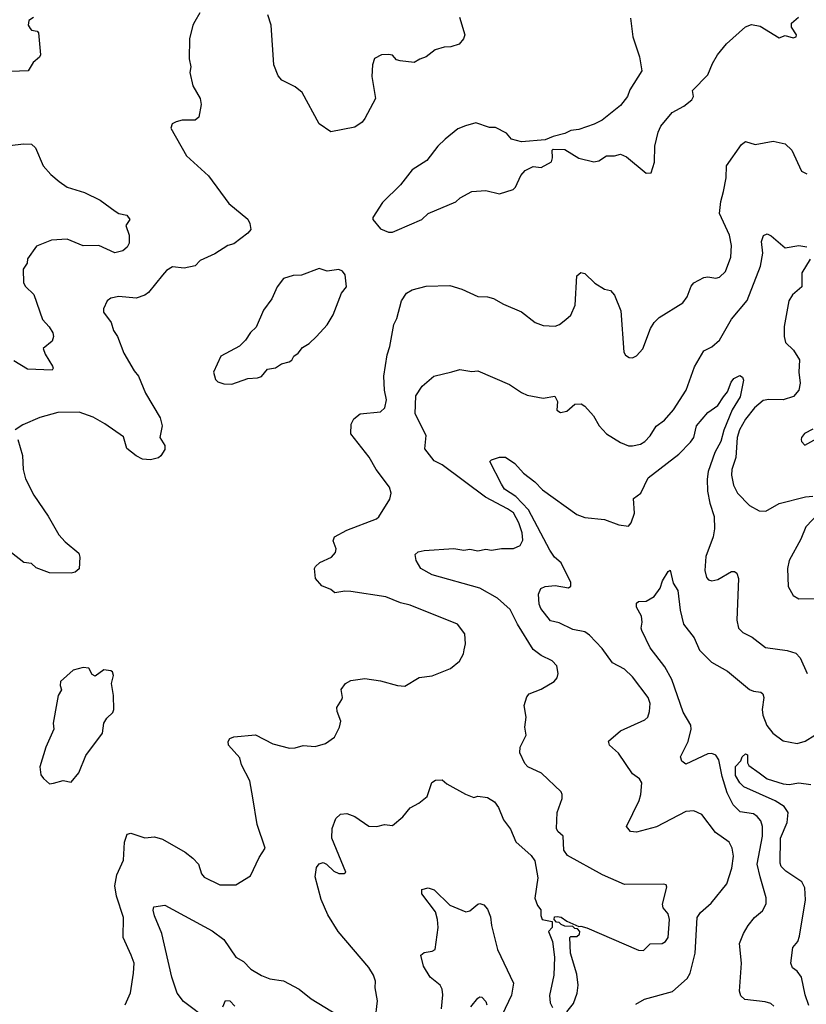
# Model space of a CAD drawing. Extents: x 1246230 to 1426786, y 660032 to 763141.
# Tile 294 of 566: x 1361835 to 1365802, y 668468 to 673432. Entities that reach past the tile are written whole.
import ezdxf

# ---------------------------------------------------------------- set-up
doc = ezdxf.new("R2010")
doc.units = 0

msp = doc.modelspace()

# ---------------------------------------------------------------- linework, layer by layer
at = {"layer": '0CON10XD'}
for points in [[(1361905, 673442.9), (1361881.5, 673428.5), (1361878.6, 673405), (1361887.6, 673387.6), (1361895, 673380), (1361923.6, 673373.6), (1361930, 673365), (1361940, 673255), (1361935, 673242.5), (1361903.9, 673216.1), (1361877.5, 673175), (1361790, 673170)], [(1362744.2, 673465.8), (1362717.9, 673422.1), (1362708, 673405), (1362691.4, 673335), (1362690, 673235), (1362697.5, 673195), (1362692.5, 673165), (1362708.3, 673098.3), (1362746, 673035), (1362750, 673005), (1362739.2, 672940.8), (1362720, 672925), (1362655, 672926), (1362625, 672917.5), (1362603.6, 672906.4), (1362596.7, 672885), (1362675.9, 672745.9), (1362786.7, 672645), (1362890, 672505), (1362985.6, 672425.6), (1362996, 672405), (1363000, 672375), (1362985, 672356), (1362915, 672302.5), (1362885, 672294.2), (1362818.5, 672251.5), (1362745, 672218.8), (1362719.5, 672190.5), (1362665, 672180), (1362605, 672185.8), (1362575, 672168), (1362555.6, 672144.4)], [(1364053.8, 673445), (1364080, 673355), (1364072.5, 673335), (1364050.7, 673309.3), (1364010, 673295), (1363975, 673293.8), (1363930.5, 673279.5), (1363885.7, 673244.3), (1363853, 673233), (1363823.6, 673216.4), (1363754.2, 673224.2), (1363735, 673230), (1363715, 673252.5), (1363695, 673256.7), (1363660, 673255), (1363625, 673236.2), (1363614.4, 673205), (1363611.5, 673145), (1363629.4, 673035), (1363576.4, 672933.6), (1363562, 672915), (1363525, 672889.4), (1363405, 672867.1), (1363345, 672906.2), (1363259.2, 673065), (1363225, 673094.2), (1363156.4, 673126.4), (1363138.7, 673148.7), (1363117.5, 673205), (1363103.8, 673405), (1363087, 673457)], [(1364915, 673440), (1364927.5, 673345), (1364960, 673245), (1364972.5, 673175), (1364911.7, 673078.3), (1364900, 673045), (1364865, 673000), (1364772.5, 672925), (1364732.5, 672905), (1364655, 672878), (1364615, 672873.8), (1364585, 672858), (1364525, 672843.8), (1364485, 672826.7), (1364365, 672815.7), (1364315, 672830), (1364290.5, 672860.5), (1364235, 672888.8), (1364205, 672888.8), (1364135, 672911.2), (1364083.9, 672896.1), (1364045, 672881.2), (1363980.3, 672829.7), (1363943.8, 672795), (1363888.3, 672721.7), (1363813.8, 672675), (1363755, 672598.8), (1363665, 672510), (1363616.7, 672435), (1363616.7, 672425), (1363655, 672377.5), (1363695, 672361.2), (1363715, 672361.2), (1363739.5, 672370.5), (1363862.5, 672425), (1363895.8, 672454.2), (1364035, 672513.8), (1364055.9, 672534.1), (1364115, 672566.2), (1364185, 672571.2), (1364255, 672553.3), (1364323.6, 672576.4), (1364335, 672587.5), (1364362.7, 672647.3), (1364385, 672672.5), (1364425, 672692.5), (1364465, 672687.5), (1364516.7, 672715), (1364522.5, 672735), (1364520, 672775), (1364525, 672780), (1364585, 672777.5), (1364654.1, 672734.1), (1364730, 672715), (1364755, 672721.2), (1364795, 672746.2), (1364835, 672746.2), (1364865, 672753.3), (1364895, 672741.2), (1364995, 672657.5), (1365020, 672660), (1365036.1, 672713.9), (1365038.8, 672795), (1365054.2, 672865), (1365067.5, 672895), (1365125.5, 672964.5), (1365185, 672996.2), (1365225, 673027.5), (1365233.3, 673045), (1365227.5, 673075), (1365305, 673153.8), (1365328.3, 673211.7), (1365353.8, 673255), (1365400, 673310), (1365495, 673396), (1365525, 673408.6), (1365569.5, 673399.5), (1365665, 673340), (1365695, 673352.5), (1365735, 673340), (1365750, 673345), (1365752.5, 673355), (1365726.7, 673395), (1365727.5, 673415), (1365763.3, 673445)], [(1361785, 672797.3), (1361855, 672806.7), (1361895, 672804.2), (1361915, 672786.7), (1361953.1, 672695), (1361991.7, 672651.7), (1362035, 672616), (1362075, 672587.1), (1362161.2, 672561.2), (1362241.5, 672521.5), (1362316.4, 672466.4), (1362335, 672455.7), (1362375, 672446.9), (1362390, 672425), (1362371.2, 672395), (1362388, 672345), (1362387.1, 672305), (1362376.9, 672285), (1362355, 672267.3), (1362315, 672257.1), (1362235, 672293.3), (1362155, 672291.9), (1362075, 672325.7), (1361995, 672320.8), (1361920.5, 672289.5), (1361873.9, 672226.1), (1361872.5, 672205), (1361852.5, 672175), (1361854.2, 672105), (1361865, 672086.2), (1361907, 672047), (1361949.7, 671919.7), (1361984.3, 671884.3), (1362002.7, 671852.7), (1362005.8, 671835), (1361998.7, 671811.3), (1361953.3, 671775), (1361963.1, 671745), (1362001.2, 671685), (1362004.4, 671675), (1361998.6, 671665), (1361875, 671670.5), (1361805, 671711.5)], [(1364076.7, 670255), (1364082.5, 670285), (1364080, 670335), (1364042.5, 670385), (1363805, 670480.8), (1363755, 670492), (1363682.3, 670522.3), (1363505, 670548.9), (1363475, 670550.8), (1363425, 670543.1), (1363405, 670558.6), (1363358.1, 670578.1), (1363326.2, 670615), (1363322.5, 670665), (1363326.7, 670675), (1363348.8, 670695), (1363407.4, 670722.6), (1363428, 670745), (1363431.2, 670765), (1363416.2, 670805), (1363422.5, 670825), (1363485, 670858.6), (1363634.4, 670915.6), (1363646, 670925), (1363701.2, 671015), (1363708, 671045), (1363700, 671075), (1363632, 671165), (1363597, 671227), (1363504.6, 671344.6), (1363507, 671393), (1363520.9, 671419.1), (1363552.5, 671445), (1363654.3, 671455.7), (1363676.9, 671475), (1363684.5, 671515), (1363674.6, 671565), (1363670.8, 671635), (1363688.3, 671741.7), (1363702.5, 671785), (1363722, 671895), (1363736.2, 671925), (1363761.2, 672015), (1363785, 672053.3), (1363815, 672070), (1363885, 672088.6), (1364005, 672091.2), (1364065, 672073.8), (1364145, 672036), (1364195, 672034), (1364225, 672026), (1364275, 671998), (1364365, 671960), (1364435, 671906.2), (1364475, 671890), (1364535, 671886.7), (1364557.5, 671895), (1364589.5, 671920.5), (1364615, 671942.5), (1364637, 671993), (1364645, 672140), (1364665, 672156.7), (1364685, 672152.5), (1364735, 672103.3), (1364785, 672073.8), (1364815, 672066.7), (1364835, 672042.5), (1364866, 671965), (1364882.5, 671755), (1364890.7, 671740.7), (1364908.3, 671728.3), (1364925, 671727.5), (1364945, 671737.5), (1364977.7, 671772.3), (1365016, 671875), (1365034, 671905), (1365060.2, 671929.8), (1365180, 672005), (1365201.4, 672035), (1365222, 672088), (1365235, 672105.8), (1365285, 672132.9), (1365305, 672135.8), (1365345, 672128.8), (1365365, 672133.8), (1365395, 672163.3), (1365420.8, 672235), (1365424.2, 672294.2), (1365414.4, 672345), (1365364.5, 672455), (1365370.4, 672515), (1365384.6, 672565.4), (1365397.8, 672635), (1365400, 672695), (1365475, 672802), (1365495, 672818), (1365543.2, 672803.2), (1365635, 672819.5), (1365695, 672805.5), (1365728.5, 672775), (1365778.3, 672668.3), (1365804.3, 672654.3)], [(1363874.3, 670755.7), (1364024.6, 670765.4), (1364075, 670758.2), (1364105, 670762.5), (1364145, 670754.5), (1364185, 670761.9), (1364215, 670757.8), (1364265, 670766.7), (1364325, 670765.7), (1364359.7, 670780.3), (1364371.7, 670808.3), (1364369.6, 670845), (1364352.9, 670895), (1364324.6, 670945), (1364295, 670966.7), (1364184.8, 671024.8), (1363965, 671188.2), (1363925, 671208.6), (1363878.3, 671268.3), (1363885.6, 671335), (1363829.1, 671445), (1363832, 671535), (1363865, 671584), (1363923.8, 671635), (1364013.9, 671656.1), (1364055, 671668), (1364115, 671658.8), (1364145, 671662.5), (1364305, 671592.5), (1364365, 671552), (1364395, 671539.2), (1364475, 671524.4), (1364534.1, 671534.1), (1364547, 671507), (1364544.2, 671464.2), (1364561.7, 671451.7), (1364595, 671458), (1364635, 671494), (1364665.9, 671495.9), (1364685, 671483.3), (1364728.6, 671435), (1364758.1, 671385), (1364795, 671344.4), (1364865, 671300), (1364905, 671284.4), (1364925, 671283.3), (1364965, 671292.2), (1364988, 671305), (1365015, 671334), (1365045, 671382), (1365087.6, 671412.4), (1365131.5, 671465), (1365196.2, 671565), (1365238.3, 671681.7), (1365285, 671762.5), (1365325, 671781.9), (1365365, 671817.1), (1365425, 671922.9), (1365504.4, 672015.6), (1365570.4, 672189.6), (1365582.8, 672255), (1365576.5, 672313.5), (1365585.6, 672344.4), (1365605, 672352), (1365625, 672342.5), (1365695, 672282), (1365763.8, 672293.8), (1365805, 672286.2)], [(1362905, 671594), (1362985, 671623.3), (1363035, 671626.7), (1363055, 671633.8), (1363085, 671670), (1363125, 671677.5), (1363155, 671696.7), (1363193.6, 671706.4), (1363207.5, 671715), (1363217.5, 671735), (1363239.5, 671750.5), (1363260.5, 671779.5), (1363295, 671800), (1363331.2, 671835), (1363385, 671893.3), (1363415.6, 671944.4), (1363457.3, 672052.7), (1363483.3, 672085), (1363476.2, 672145), (1363462.5, 672165), (1363445, 672173.3), (1363385.9, 672164.1), (1363345, 672177.5), (1363255.6, 672144.4), (1363215, 672142), (1363165, 672127.5), (1363133.8, 672085), (1363106.1, 672023.9), (1363065, 671967.5), (1363027.9, 671882.1), (1362998.8, 671855), (1362974.1, 671815.9), (1362944.1, 671785.9), (1362850, 671735), (1362813.3, 671655), (1362822.5, 671617.5), (1362835, 671606.7), (1362865, 671596.7), (1362905, 671594)], [(1365821.9, 672225), (1365780, 672155), (1365780, 672085), (1365733.1, 672045), (1365713.5, 672015), (1365690.8, 671885), (1365690.4, 671835), (1365697.5, 671805), (1365736.6, 671766.6), (1365767.9, 671717.9), (1365764.4, 671655), (1365770.9, 671599.1), (1365765, 671564.3), (1365737, 671533), (1365685, 671515.6), (1365612.6, 671517.4), (1365585, 671511.8), (1365540, 671475), (1365495, 671417.3), (1365464.7, 671365), (1365452.8, 671325), (1365446.9, 671225), (1365425.6, 671165), (1365424.4, 671135), (1365434.4, 671085), (1365455.7, 671045), (1365515, 670982), (1365565, 670955.8), (1365597.5, 670955), (1365665, 670992.2), (1365797.3, 671027.3), (1365835, 671030)], [(1362555.6, 672144.4), (1362484.2, 672055.8), (1362467, 672043), (1362421.7, 672028.3), (1362335, 672036), (1362295, 672028.8), (1362276.7, 672015), (1362257.5, 671975), (1362258.3, 671958.3), (1362296.2, 671905), (1362307.5, 671865), (1362328, 671835), (1362360.9, 671750.9), (1362412.1, 671662.1), (1362434.4, 671634.4), (1362469.7, 671549.7), (1362543.8, 671425), (1362553.3, 671385), (1362542.5, 671325), (1362567.5, 671285), (1362567.5, 671265), (1362546.4, 671233.6), (1362535, 671223.3), (1362495, 671213.8), (1362455, 671216.2), (1362422.4, 671232.4), (1362375, 671270), (1362358.2, 671328.2), (1362265, 671394.3), (1362205, 671428.6), (1362135, 671453.1), (1362027.8, 671452.2), (1361936.1, 671426.1), (1361850.9, 671389.1), (1361812.5, 671365)], [(1364942, 668468), (1364986.1, 668493.9), (1365127.4, 668532.6), (1365201.7, 668598.3), (1365215.6, 668625), (1365241.2, 668725), (1365251.5, 668905), (1365268.3, 668931.7), (1365322.4, 668977.6), (1365401.8, 669075), (1365426.2, 669155), (1365434.6, 669215), (1365428.2, 669255), (1365413.1, 669285), (1365344.6, 669334.6), (1365275, 669424.2), (1365235, 669444.2), (1365195, 669439.4), (1365047.3, 669362.7), (1364945, 669335.6), (1364915, 669340), (1364895.8, 669365), (1364958.6, 669495), (1364967.1, 669525), (1364971.9, 669585), (1364960.8, 669605), (1364925, 669630), (1364855, 669734), (1364810, 669775), (1364804, 669795), (1364865, 669847.3), (1364988, 669902), (1365002.5, 669915), (1365011.9, 669945), (1365014.4, 669985), (1365004.3, 670015), (1364925, 670119.2), (1364885, 670157.5), (1364825, 670190), (1364772.3, 670262.3), (1364709.2, 670329.2), (1364685, 670346), (1364625, 670358), (1364555, 670390.8), (1364511.8, 670401.8), (1364464, 670464), (1364454.4, 670485), (1364452, 670535), (1364463.3, 670565), (1364485, 670574), (1364535, 670580), (1364602.7, 670567.3), (1364614.2, 670575.8), (1364614.2, 670595), (1364565, 670693.1), (1364532, 670722), (1364507.9, 670757.9), (1364401.2, 670961.2), (1364337.5, 671027.5), (1364280.8, 671065), (1364265, 671090.8), (1364206.7, 671205), (1364215, 671213.3), (1364255, 671226.7), (1364285, 671226.9), (1364331.4, 671195), (1364376, 671145), (1364432.4, 671102.4), (1364472, 671062), (1364645, 670937.1), (1364685, 670922.5), (1364785, 670912), (1364855.8, 670885.8), (1364905, 670878.8), (1364918.8, 670895), (1364935.5, 670944.5), (1364931.3, 671018.7), (1364967.5, 671045), (1365005, 671121.9), (1365158.3, 671241.7), (1365218.2, 671301.8), (1365234, 671326), (1365248.1, 671385), (1365305, 671451.2), (1365355, 671486.7), (1365385, 671531.2), (1365405, 671556), (1365423.1, 671605), (1365436.8, 671623.2), (1365467.5, 671637.5), (1365479.7, 671629.7), (1365485.4, 671614.6), (1365468.6, 671531.4), (1365428, 671465), (1365386.7, 671363.3), (1365370.4, 671305), (1365340.6, 671249.4), (1365306.9, 671155), (1365301.2, 671115), (1365303.6, 671055), (1365315.2, 670995.2), (1365337.7, 670927.7), (1365339.3, 670865), (1365332.2, 670825), (1365295.8, 670725), (1365289.7, 670655), (1365299.1, 670619.1), (1365308.2, 670608.2), (1365325, 670602.7), (1365355, 670610.5), (1365425, 670650.8), (1365440.5, 670650.5), (1365451.2, 670641.2), (1365460, 670615), (1365451.4, 670405), (1365459.2, 670365), (1365482.4, 670342.4), (1365528.7, 670318.7), (1365596.4, 670266.4), (1365705, 670252.2), (1365748.9, 670238.9), (1365770.6, 670215), (1365805.8, 670135)], [(1365835, 671367.5), (1365793.3, 671345), (1365777.5, 671325), (1365776.7, 671315), (1365777.5, 671305), (1365795, 671287.5), (1365855, 671321.2)], [(1361825.8, 671315), (1361848.8, 671235), (1361852, 671165), (1361865, 671116.7), (1361906.9, 671035), (1361979.4, 670929.4), (1362032.2, 670835), (1362065, 670799.4), (1362132.8, 670742.8), (1362137.9, 670722.1), (1362135, 670663.3), (1362115, 670646.2), (1362095, 670640.8), (1361985, 670642.9), (1361917.9, 670667.9), (1361895, 670690.8), (1361855.5, 670695.5), (1361755.6, 670775)], [(1365867.5, 670945), (1365798.9, 670875), (1365775, 670813.8), (1365715.7, 670705), (1365707.5, 670665), (1365710, 670575), (1365735, 670528.8), (1365765, 670512.9), (1365855, 670513.1)], [(1364595, 668430), (1364627.9, 668472.1), (1364646.7, 668525), (1364651.9, 668565), (1364645, 668620), (1364612, 668725), (1364610, 668805), (1364615, 668810), (1364645, 668810), (1364658.3, 668821.7), (1364660, 668835), (1364648.3, 668848.3), (1364635, 668850), (1364625, 668860), (1364585, 668862.5), (1364565, 668870), (1364555, 668880), (1364541.7, 668881.7), (1364530, 668895), (1364531.7, 668908.3), (1364545, 668910), (1364565, 668906.7), (1364595, 668887.5), (1364655, 668860), (1364665, 668862.5), (1364695, 668853.3), (1364955, 668740.6), (1364981.1, 668738.9), (1365015, 668772.9), (1365075, 668774.1), (1365092.1, 668785), (1365105.9, 668805), (1365112, 668895), (1365105, 668924), (1365080, 668955), (1365077.1, 668972.9), (1365099.3, 669059.3), (1365095, 669070), (1365083, 669073), (1364885, 669072.5), (1364775, 669120), (1364597.5, 669217.5), (1364580, 669245), (1364575.8, 669315), (1364549.2, 669339.2), (1364542.9, 669355), (1364545.6, 669435), (1364571.2, 669505), (1364571.2, 669525), (1364565, 669540), (1364467, 669633), (1364398, 669665), (1364382.7, 669682.7), (1364358, 669735), (1364358.8, 669765), (1364388.9, 669825), (1364383.1, 669865), (1364388.6, 669915), (1364379.2, 669975), (1364392.4, 670017.6), (1364405, 670034), (1364465, 670057.5), (1364531.2, 670095), (1364545.7, 670114.3), (1364551.2, 670135), (1364544, 670175), (1364520.3, 670200.3), (1364465, 670227.1), (1364425, 670257.1), (1364345.5, 670385), (1364309.1, 670459.1), (1364245.2, 670515.2), (1364155, 670565.3), (1363915, 670633.2), (1363858.8, 670665), (1363833.8, 670705), (1363830, 670735), (1363845, 670748.8), (1363874.3, 670755.7)], [(1365638.3, 668458.3), (1365622.4, 668472.4), (1365595, 668480.6), (1365492.5, 668492.5), (1365471.3, 668511.3), (1365464.3, 668534.3), (1365474.4, 668675), (1365465.6, 668775), (1365484.6, 668825.4), (1365508.6, 668865), (1365540, 668905), (1365581.3, 668938.7), (1365599.2, 668975), (1365599.2, 669005), (1365568.5, 669111.5), (1365553.5, 669175), (1365581.6, 669315), (1365580.8, 669365), (1365572.2, 669392.2), (1365554.3, 669415), (1365535, 669427.5), (1365467.8, 669437.8), (1365433.9, 669473.9), (1365403.4, 669533.4), (1365376.8, 669616.8), (1365360.7, 669700.7), (1365345, 669723.3), (1365325, 669732.7), (1365305, 669731.1), (1365195, 669678.6), (1365175, 669693.8), (1365167.5, 669715), (1365206.6, 669793.4), (1365221.5, 669855), (1365220, 669875), (1365180.8, 669940.8), (1365124.2, 670105), (1365088.8, 670168.8), (1365015.3, 670265), (1364973.1, 670353.1), (1364968.6, 670365), (1364974.2, 670395), (1364970.8, 670425), (1364945, 670470), (1364945, 670490), (1364955, 670498.8), (1364995, 670500), (1365035, 670523.8), (1365064.5, 670565.5), (1365077, 670603), (1365105, 670650), (1365115, 670656.7), (1365130.5, 670590.5), (1365154.2, 670554.2), (1365165.7, 670455), (1365182.5, 670385), (1365236.2, 670315), (1365262.9, 670252.9), (1365323.3, 670193.3), (1365405, 670147.9), (1365515, 670055.6), (1365535, 670046.7), (1365572.1, 670042.1), (1365583.4, 670033.4), (1365588.2, 670015), (1365580, 669955), (1365582.1, 669925), (1365603.7, 669873.7), (1365632.5, 669835), (1365685, 669796.5), (1365755, 669783.3), (1365796, 669795), (1365845, 669825.6)], [(1362366.2, 668465), (1362394.2, 668525.8), (1362409.2, 668625), (1362412, 668675), (1362398, 668715), (1362356.7, 668805), (1362358.2, 668905), (1362322.6, 669012.6), (1362315.4, 669065), (1362325, 669121.2), (1362357.8, 669195), (1362363.9, 669286.1), (1362377.5, 669325), (1362395, 669330), (1362466.5, 669306.5), (1362515, 669311.6), (1362555, 669301.1), (1362669.2, 669235), (1362708.6, 669205), (1362736.7, 669175), (1362751.5, 669125), (1362765, 669108.6), (1362845, 669070.8), (1362925, 669070), (1362998.8, 669115), (1363042.6, 669207.4), (1363072.5, 669255), (1363033.1, 669375), (1363011.3, 669508.7), (1362995.6, 669595), (1362954.4, 669675), (1362945, 669710), (1362887.5, 669775), (1362887, 669793), (1362895, 669807.5), (1362915, 669816.7), (1363025, 669826.7), (1363111.2, 669781.2), (1363195, 669760), (1363225, 669760.8), (1363265, 669773.3), (1363325, 669768.5), (1363377.3, 669782.7), (1363422, 669815), (1363447.5, 669865), (1363454.1, 669895.9), (1363435.6, 669945), (1363434.2, 669965), (1363460, 670005), (1363463.3, 670015), (1363456.2, 670055), (1363477.5, 670085), (1363505, 670100), (1363575, 670110), (1363655, 670098), (1363740, 670075), (1363777.5, 670072.5), (1363850, 670115), (1363915, 670123.3), (1364008.3, 670161.7), (1364052.3, 670197.7), (1364073.3, 670235), (1364076.7, 670255)], [(1361985, 669580), (1362005, 669583.3), (1362055, 669596.2), (1362095, 669587.5), (1362133.3, 669635), (1362168, 669722), (1362252.5, 669835), (1362260, 669885), (1362275, 669910), (1362305, 669940), (1362310, 669955), (1362307.5, 670025), (1362297.5, 670085), (1362308.8, 670125), (1362303.6, 670143.6), (1362295, 670150), (1362260, 670155), (1362215, 670122.5), (1362201.2, 670131.2), (1362183, 670163), (1362155, 670166.7), (1362105, 670153.3), (1362041.2, 670095), (1362038.8, 670075), (1362046.1, 670053.9), (1362030, 670025), (1362022.3, 669987.7), (1362003.3, 669885), (1362006.7, 669855), (1361966.7, 669765), (1361936.7, 669665), (1361942.5, 669625), (1361955, 669606.7), (1361985, 669580)], [(1365815, 668462), (1365796.2, 668515), (1365777.8, 668605), (1365755.6, 668635), (1365732.6, 668652.6), (1365724.6, 668675.4), (1365733.3, 668755), (1365758.6, 668785), (1365768.4, 668811.6), (1365797.2, 668995), (1365794.8, 669055), (1365779.6, 669085), (1365699.3, 669139.3), (1365675, 669162.5), (1365669.7, 669179.7), (1365672, 669305), (1365706, 669385), (1365710.7, 669435), (1365689.5, 669465), (1365645, 669493.9), (1365486.2, 669565), (1365465.9, 669585), (1365445, 669621.2), (1365445, 669667.5), (1365472.5, 669695), (1365478.8, 669715), (1365495, 669731.2), (1365505.6, 669725), (1365505.8, 669685), (1365512.4, 669672.4), (1365564, 669635), (1365605.2, 669605.2), (1365685, 669579.5), (1365715, 669576), (1365765, 669584), (1365825, 669575.5)], [(1363627.5, 668385), (1363640, 668485), (1363628.3, 668551.7), (1363629.2, 668585), (1363619.2, 668615), (1363595, 668654), (1363440.6, 668835), (1363389.5, 668919.5), (1363355, 668996.7), (1363325, 669110), (1363332.3, 669157.7), (1363345, 669176.7), (1363365, 669183.3), (1363382.5, 669175), (1363419.3, 669139.3), (1363445, 669127.5), (1363471.7, 669128.3), (1363480, 669135), (1363409.1, 669305), (1363411.5, 669355), (1363430, 669405), (1363453.2, 669426.8), (1363485, 669430.8), (1363525, 669414.3), (1363595, 669365.7), (1363635.8, 669364.2), (1363675, 669373.8), (1363715, 669368.8), (1363767.2, 669412.8), (1363805, 669458.8), (1363848.3, 669481.7), (1363890, 669515), (1363913.3, 669586.7), (1363931.7, 669598.3), (1363965, 669599.2), (1363988.9, 669578.9), (1364083, 669527), (1364125, 669510), (1364145, 669517.5), (1364195, 669510), (1364229.5, 669489.5), (1364249.5, 669459.5), (1364275, 669397.5), (1364310.3, 669350.3), (1364337.9, 669287.9), (1364415, 669218.8), (1364432.1, 669192.1), (1364448.6, 669105), (1364433.6, 669003.6), (1364446.4, 668966.4), (1364462.5, 668945), (1364462.5, 668915), (1364470, 668895), (1364520, 668885), (1364520, 668855), (1364502.5, 668835), (1364521.2, 668785), (1364532, 668705), (1364528, 668615), (1364507.7, 668512.3), (1364510, 668475), (1364521.2, 668451.2)], [(1363962.1, 668445), (1363969.7, 668515), (1363965.9, 668545), (1363955, 668564.4), (1363904.7, 668605), (1363870.9, 668660.9), (1363857.5, 668715), (1363875, 668730), (1363915, 668735.8), (1363930, 668745), (1363944.7, 668855.3), (1363942.4, 668895), (1363931.6, 668935), (1363863.1, 669025), (1363862.9, 669047.1), (1363895, 669055.6), (1363925, 669044.4), (1364005, 668968.6), (1364085, 668933.8), (1364105, 668940), (1364145, 668973.3), (1364155, 668976.2), (1364175, 668970), (1364195, 668947.5), (1364209.8, 668909.8), (1364214.6, 668865), (1364245, 668743.8), (1364325.9, 668575), (1364315.6, 668514.4), (1364268.5, 668415)], [(1362790, 668385), (1362661.9, 668481.9), (1362630, 668525), (1362602.7, 668605), (1362552, 668825), (1362515, 668914), (1362507.7, 668942.3), (1362510.8, 668959.2), (1362567, 668967), (1362805, 668839.1), (1362864.7, 668794.7), (1362925, 668705.8), (1362963, 668683), (1363001.2, 668645), (1363055, 668612.5), (1363097, 668597), (1363165, 668585.6), (1363244.5, 668544.5), (1363305, 668496), (1363442.4, 668412.4)], [(1364110, 668455), (1364145, 668498.8), (1364155, 668506), (1364165, 668503.8), (1364185, 668482.5), (1364190.4, 668465)], [(1362860, 668455), (1362873, 668487), (1362895, 668485.7), (1362919.3, 668459.3)]]:
    msp.add_lwpolyline(points, dxfattribs=at)

doc.saveas('drawing.dxf')
